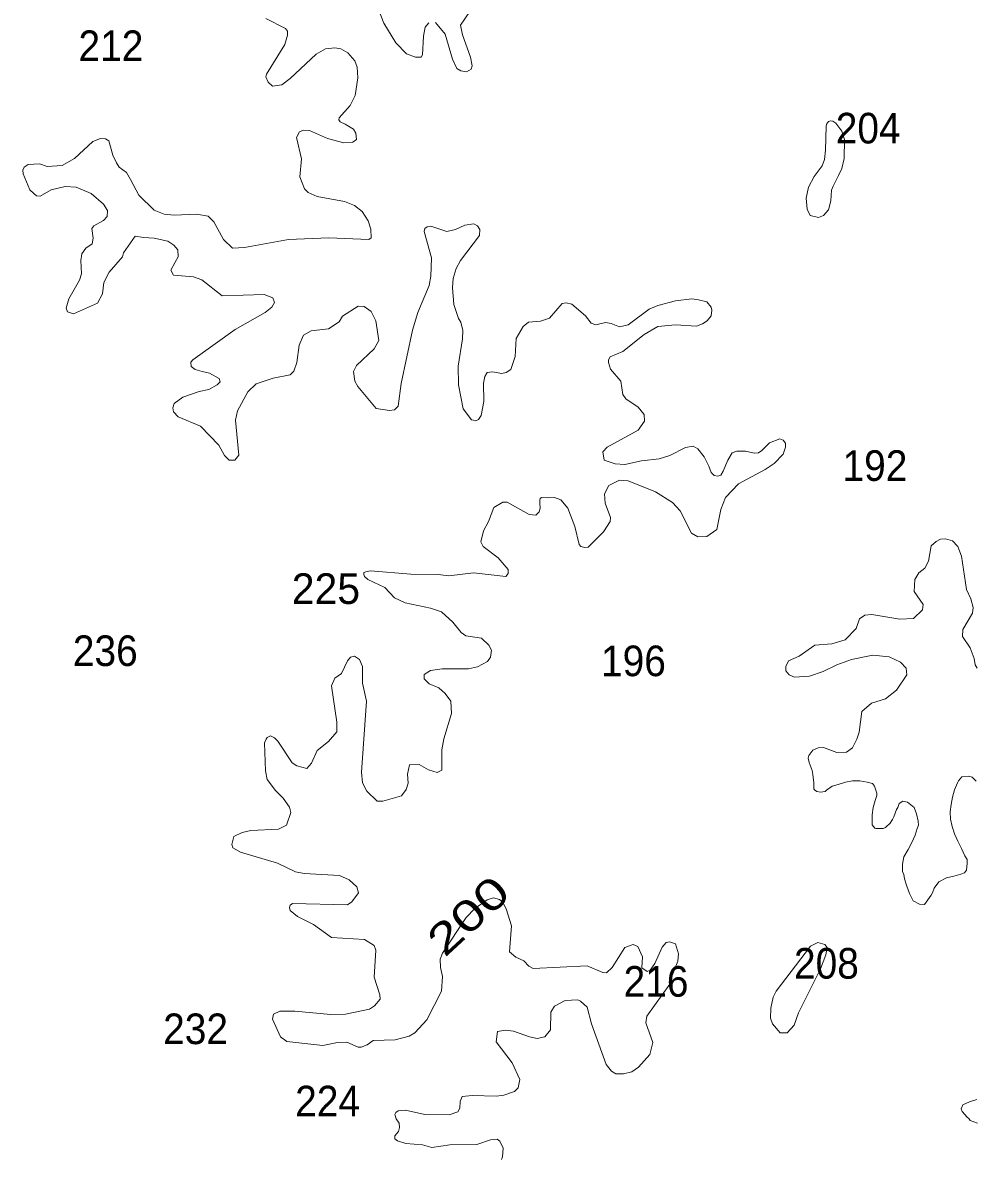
# Model space of a CAD drawing. Extents: x 499.9 to 555.3, y 9281.5 to 9336.8.
# Drawn here: x 519.1 to 524.08, y 9310.48 to 9316.41 of the extents above; entities that cross this region are included whole.
import ezdxf
from ezdxf.enums import TextEntityAlignment as Align

# ---------------------------------------------------------------- set-up
doc = ezdxf.new("R2010")
doc.units = 0
doc.header["$LTSCALE"] = 0.064
doc.layers.add('2', color=7, linetype='Continuous', lineweight=13)
doc.layers.add('21', color=7, linetype='Continuous')
doc.layers.add('61', color=7, linetype='Continuous')

msp = doc.modelspace()

# ---------------------------------------------------------------- linework, layer by layer
at = {"layer": '2'}
for points in [[(520.9516, 9316.5134), (520.9913, 9316.4112), (521.0552, 9316.3088), (521.1109, 9316.2508), (521.1568, 9316.2331), (521.1868, 9316.2339), (521.1941, 9316.2463), (521.199, 9316.3425), (521.2084, 9316.3895), (521.2263, 9316.4137)], [(520.7833, 9315.7858), (520.8289, 9315.7887), (520.8482, 9315.8031), (520.8455, 9315.8358), (520.8331, 9315.8564), (520.7898, 9315.8829), (520.7631, 9315.8955), (520.7566, 9315.906), (520.759, 9315.9162), (520.8152, 9315.9813), (520.842, 9316.0331), (520.855, 9316.1263), (520.8518, 9316.1818), (520.8394, 9316.2145), (520.8031, 9316.2559), (520.7676, 9316.2771), (520.735, 9316.2819), (520.6865, 9316.2771), (520.6382, 9316.2497), (520.5018, 9316.1214), (520.4588, 9316.0891), (520.4091, 9316.0823), (520.387, 9316.103), (520.3749, 9316.1301), (520.3774, 9316.144), (520.4742, 9316.3004), (520.4873, 9316.3483), (520.4875, 9316.3694), (520.4783, 9316.3838), (520.3745, 9316.4349)], [(521.2618, 9316.4139), (521.3131, 9316.3542), (521.3515, 9316.2224), (521.3739, 9316.1747), (521.3949, 9316.1616), (521.4248, 9316.1568), (521.4489, 9316.1714), (521.4533, 9316.1874), (521.4442, 9316.2335), (521.4027, 9316.3505), (521.3933, 9316.4004), (521.4413, 9316.4714)], [(520.5354, 9315.8135), (520.551, 9315.8433), (520.571, 9315.8522), (520.603, 9315.8507), (520.6968, 9315.8091), (520.7833, 9315.7858)], [(519.9831, 9314.6388), (519.9922, 9314.6518), (520.2147, 9314.8094), (520.3719, 9314.898), (520.4062, 9314.9261), (520.42, 9314.9508), (520.4108, 9314.975), (520.3663, 9314.9929), (520.1461, 9314.985), (520.0402, 9315.0691), (519.9957, 9315.0851), (519.892, 9315.0944), (519.8782, 9315.1196), (519.9014, 9315.1617), (519.9164, 9315.1888), (519.9149, 9315.2264), (519.8944, 9315.2497), (519.8614, 9315.2719), (519.7909, 9315.2877), (519.7344, 9315.291), (519.6916, 9315.2971), (519.6313, 9315.2104), (519.6258, 9315.1897), (519.5554, 9315.1096), (519.5278, 9315.0557), (519.521, 9314.9955), (519.4942, 9314.947), (519.369, 9314.8917), (519.3384, 9314.9011), (519.3307, 9314.9218), (519.3446, 9314.9698), (519.3996, 9315.0678), (519.4112, 9315.1004), (519.4069, 9315.1711), (519.4119, 9315.206), (519.4334, 9315.2341), (519.4673, 9315.258), (519.4718, 9315.2865), (519.4647, 9315.3371), (519.476, 9315.3513), (519.5251, 9315.3802), (519.5455, 9315.4006), (519.5466, 9315.432), (519.5252, 9315.4651), (519.4613, 9315.521), (519.3836, 9315.5544), (519.3257, 9315.5578), (519.2515, 9315.5406), (519.1942, 9315.5075), (519.1747, 9315.5089), (519.1619, 9315.5206), (519.141, 9315.5406), (519.1053, 9315.6243), (519.1034, 9315.6421), (519.1109, 9315.6581), (519.1318, 9315.6725), (519.192, 9315.6756), (519.2309, 9315.6614), (519.3096, 9315.6668), (519.3741, 9315.7032), (519.4706, 9315.7917), (519.511, 9315.8089), (519.536, 9315.8073), (519.5531, 9315.7963), (519.5743, 9315.7211), (519.5932, 9315.6805), (519.6082, 9315.6581), (519.6458, 9315.6299), (519.6677, 9315.5945), (519.7109, 9315.5118), (519.7908, 9315.4332), (519.8427, 9315.4118), (519.8952, 9315.4078), (520.0116, 9315.413), (520.0739, 9315.4024), (520.1023, 9315.3717), (520.1534, 9315.2795), (520.1999, 9315.2353), (520.2639, 9315.2382), (520.493, 9315.281), (520.704, 9315.289), (520.871, 9315.2811), (520.9128, 9315.2809), (520.9247, 9315.2896), (520.924, 9315.3338), (520.9091, 9315.378), (520.8791, 9315.427), (520.8392, 9315.4575), (520.7859, 9315.4796), (520.6427, 9315.5052), (520.5962, 9315.5251), (520.5775, 9315.5456), (520.5529, 9315.608), (520.5605, 9315.702), (520.5354, 9315.8135)], [(521.9755, 9314.9423), (521.9458, 9314.9497), (521.9238, 9314.9451), (521.8586, 9314.8686), (521.8101, 9314.853), (521.7487, 9314.8479), (521.7205, 9314.825), (521.6833, 9314.7634), (521.6779, 9314.6682), (521.6563, 9314.6007), (521.6317, 9314.584), (521.6089, 9314.5795), (521.5594, 9314.5884), (521.5323, 9314.5841), (521.519, 9314.5646), (521.5126, 9314.5289), (521.514, 9314.4334), (521.5013, 9314.3603), (521.4875, 9314.3389), (521.4723, 9314.3325), (521.4612, 9314.3348), (521.4504, 9314.3374), (521.4058, 9314.3952), (521.3821, 9314.5211), (521.3803, 9314.6173), (521.4025, 9314.7605), (521.4041, 9314.8051), (521.3948, 9314.8488), (521.383, 9314.8671), (521.3579, 9314.9396), (521.3502, 9315.0287), (521.3536, 9315.0764), (521.3707, 9315.1293), (521.3932, 9315.1711), (521.4915, 9315.3017), (521.4941, 9315.3317), (521.482, 9315.3523), (521.4623, 9315.3619), (521.4147, 9315.3553), (521.3668, 9315.3318), (521.3207, 9315.3227), (521.2379, 9315.3491), (521.218, 9315.3472), (521.2059, 9315.3383), (521.2029, 9315.3212), (521.2401, 9315.1847), (521.237, 9315.0877), (521.2288, 9315.0399), (521.1689, 9314.8982), (521.1409, 9314.8054), (521.0826, 9314.5274), (521.0672, 9314.4081), (521.0467, 9314.3901), (521.0206, 9314.3867), (520.9508, 9314.3963), (520.856, 9314.5107), (520.8394, 9314.5394), (520.8329, 9314.5905), (520.848, 9314.6221), (520.9409, 9314.7082), (520.9662, 9314.7526), (520.9492, 9314.8553), (520.9262, 9314.9041), (520.8885, 9314.9306), (520.8578, 9314.932), (520.7752, 9314.8791), (520.7578, 9314.8498), (520.703, 9314.8136), (520.6119, 9314.8022), (520.5717, 9314.7806), (520.5495, 9314.7279), (520.5361, 9314.6378), (520.5214, 9314.5913), (520.5016, 9314.573), (520.4125, 9314.5543), (520.3238, 9314.5262), (520.2811, 9314.4841), (520.2257, 9314.3835), (520.2157, 9314.3359), (520.2342, 9314.1534), (520.212, 9314.1259), (520.1826, 9314.1271), (520.1577, 9314.1501), (520.1287, 9314.2041), (520.0339, 9314.3037), (519.9162, 9314.3532), (519.8911, 9314.3797), (519.8882, 9314.4002), (519.8962, 9314.4235), (519.94, 9314.4564), (520.0257, 9314.4862), (520.076, 9314.4967), (520.1209, 9314.5199), (520.1357, 9314.5364), (520.1308, 9314.5529)], [(521.8092, 9313.8756), (521.8073, 9313.9009), (521.8068, 9313.9173), (521.81, 9313.9253), (521.8164, 9313.931), (521.8514, 9313.9293), (521.884, 9313.931), (521.9176, 9313.9188), (521.9547, 9313.8752), (521.9899, 9313.7801), (522.0133, 9313.6861), (522.0225, 9313.6743), (522.0424, 9313.669), (522.0608, 9313.672), (522.1405, 9313.7509), (522.1758, 9313.8056), (522.1771, 9313.8262), (522.149, 9313.9019), (522.1448, 9313.9495), (522.1686, 9313.9938), (522.2247, 9314.0218), (522.2692, 9314.0185), (522.4124, 9313.9611), (522.5009, 9313.9047), (522.5404, 9313.8612), (522.5997, 9313.7452), (522.633, 9313.7263), (522.6804, 9313.7267), (522.7331, 9313.7636), (522.7544, 9313.8678), (522.7775, 9313.9307), (522.8469, 9314.0033), (522.9852, 9314.0773), (523.0323, 9314.1096), (523.0803, 9314.1582), (523.0927, 9314.1939), (523.0927, 9314.2155), (523.08, 9314.2304), (523.0618, 9314.238), (523.0085, 9314.217), (522.9676, 9314.1771), (522.9502, 9314.165), (522.929, 9314.1627), (522.8828, 9314.1731), (522.8367, 9314.1738), (522.8135, 9314.1652), (522.79, 9314.127), (522.7669, 9314.0696), (522.7546, 9314.0482), (522.7376, 9314.0435), (522.7183, 9314.0466), (522.7039, 9314.0615), (522.691, 9314.0948), (522.6674, 9314.1436), (522.6328, 9314.1858), (522.6098, 9314.2), (522.5684, 9314.1924), (522.487, 9314.1509), (522.431, 9314.1328), (522.3393, 9314.1224), (522.2527, 9314.1038), (522.2009, 9314.1066), (522.1446, 9314.1258), (522.1377, 9314.1697), (522.1591, 9314.1943), (522.3219, 9314.2828), (522.3542, 9314.331), (522.3525, 9314.3657), (522.3217, 9314.4043), (522.2565, 9314.4467), (522.2408, 9314.4695), (522.2302, 9314.5401), (522.1766, 9314.6024), (522.1667, 9314.6369), (522.1667, 9314.6513), (522.1759, 9314.6662), (522.2418, 9314.6954), (522.3529, 9314.7831), (522.4238, 9314.8253), (522.5164, 9314.8336), (522.6268, 9314.8274), (522.6574, 9314.8391), (522.682, 9314.855), (522.7036, 9314.8819), (522.707, 9314.9102), (522.7041, 9314.9259), (522.6799, 9314.9546), (522.6378, 9314.9655), (522.6024, 9314.9695), (522.5167, 9314.9594), (522.4245, 9314.9356), (522.3792, 9314.916), (522.2699, 9314.8347), (522.2247, 9314.8229), (522.1809, 9314.8414)], [(522.1809, 9314.8414), (522.1501, 9314.8456), (522.0995, 9314.8337), (522.0753, 9314.8419), (522.0461, 9314.8811), (521.9755, 9314.9423)], [(520.1308, 9314.5529), (520.0803, 9314.5813), (520.0417, 9314.5893), (520.006, 9314.6013), (519.9838, 9314.617), (519.9831, 9314.6388)], [(520.2067, 9312.1586), (520.2511, 9312.1792), (520.2967, 9312.1902), (520.4403, 9312.1963), (520.4826, 9312.2176), (520.5046, 9312.2834), (520.4987, 9312.312), (520.4657, 9312.3597), (520.4244, 9312.3997), (520.3824, 9312.4567), (520.3729, 9312.5013), (520.3684, 9312.6485), (520.3759, 9312.6674), (520.3809, 9312.6755), (520.3987, 9312.6842), (520.4205, 9312.6754), (520.4376, 9312.658), (520.512, 9312.5431), (520.536, 9312.5274), (520.5889, 9312.5147), (520.6131, 9312.542), (520.6425, 9312.6076), (520.7023, 9312.655), (520.7464, 9312.7054), (520.7467, 9312.757), (520.7185, 9312.9461), (520.736, 9312.9873), (520.7709, 9313.0104), (520.8013, 9313.0764), (520.8168, 9313.097), (520.8377, 9313.1018), (520.865, 9313.0837), (520.8804, 9313.048), (520.8807, 9312.9597), (520.9011, 9312.8665), (520.8742, 9312.4944), (520.8808, 9312.4401), (520.9035, 9312.3949), (520.9562, 9312.3431), (520.9872, 9312.3431), (521.0846, 9312.3706), (521.109, 9312.4042), (521.1184, 9312.4382), (521.1163, 9312.4846), (521.1266, 9312.5339), (521.1766, 9312.5354), (521.2245, 9312.507), (521.2713, 9312.493), (521.2942, 9312.506), (521.2946, 9312.6127), (521.3049, 9312.6694), (521.3451, 9312.8022), (521.3416, 9312.8671), (521.3119, 9312.9058), (521.2794, 9312.9352), (521.2287, 9312.9563), (521.2034, 9312.983), (521.2026, 9313.0064), (521.236, 9313.0274), (521.2968, 9313.0351), (521.4345, 9313.0353), (521.4814, 9313.0463), (521.5331, 9313.0736), (521.5488, 9313.0958), (521.5546, 9313.1338), (521.5405, 9313.1599), (521.5028, 9313.1958), (521.4206, 9313.2083), (521.3967, 9313.225), (521.3533, 9313.2787), (521.2927, 9313.3326), (521.2353, 9313.3523), (521.1027, 9313.381), (521.0481, 9313.4066), (520.9975, 9313.4605), (520.9081, 9313.5026), (520.8908, 9313.5187), (520.8871, 9313.5292), (520.888, 9313.5382), (520.8975, 9313.5432), (520.9224, 9313.5474), (521.1329, 9313.5302), (521.2753, 9313.5286), (521.3323, 9313.5222), (521.4607, 9313.5366), (521.6288, 9313.518), (521.6427, 9313.5343), (521.6411, 9313.554), (521.5904, 9313.616), (521.5115, 9313.6747), (521.4982, 9313.6987), (521.5122, 9313.7571), (521.5391, 9313.8049), (521.5664, 9313.8796), (521.6142, 9313.9074)], [(521.6142, 9313.9074), (521.6364, 9313.9067), (521.7521, 9313.8426), (521.7861, 9313.8393), (521.8035, 9313.8555), (521.8092, 9313.8756)], [(523.6022, 9312.1997), (523.564, 9312.1997), (523.5593, 9312.2029), (523.5449, 9312.2205), (523.5449, 9312.2332), (523.5449, 9312.2714), (523.5513, 9312.3096), (523.5608, 9312.3478), (523.5704, 9312.3733), (523.5704, 9312.386), (523.5577, 9312.4226), (523.5465, 9312.4353), (523.5195, 9312.4433), (523.4813, 9312.4496), (523.4431, 9312.4496), (523.4049, 9312.4433), (523.3667, 9312.4305), (523.3364, 9312.4226), (523.3062, 9312.4003), (523.2998, 9312.3939), (523.2744, 9312.3907), (523.2553, 9312.3939), (523.2441, 9312.4035), (523.2394, 9312.4083), (523.2409, 9312.4401), (523.2346, 9312.4827), (523.2321, 9312.5033), (523.2154, 9312.5462), (523.2097, 9312.5678), (523.2143, 9312.5815), (523.2344, 9312.6104), (523.2633, 9312.6226), (523.2907, 9312.6237), (523.361, 9312.5976), (523.4104, 9312.5993), (523.4423, 9312.6228), (523.4655, 9312.6668), (523.4764, 9312.7042), (523.4914, 9312.8129), (523.542, 9312.8553), (523.6155, 9312.8782), (523.6728, 9312.9247), (523.7265, 9313.0039), (523.7234, 9313.0384), (523.6938, 9313.0705), (523.6339, 9313.0988), (523.548, 9313.1068), (523.4367, 9313.0845), (523.3596, 9313.0556), (523.2895, 9313.0207), (523.2169, 9312.9963), (523.1392, 9312.9923), (523.112, 9313.0039), (523.0931, 9313.0243), (523.0931, 9313.0469), (523.1075, 9313.0776), (523.1629, 9313.1022), (523.2456, 9313.1593), (523.3348, 9313.1658), (523.4047, 9313.1866), (523.4615, 9313.2464), (523.4784, 9313.2976), (523.5068, 9313.3167), (523.5434, 9313.3199), (523.6906, 9313.2947), (523.7615, 9313.2991), (523.8091, 9313.343), (523.812, 9313.372), (523.7651, 9313.439), (523.768, 9313.5016), (523.789, 9313.537), (523.8205, 9313.5613), (523.8405, 9313.5981), (523.854, 9313.678), (523.8792, 9313.702), (523.9031, 9313.7141), (523.9295, 9313.7149), (523.9652, 9313.7047), (523.9938, 9313.6744), (524.0125, 9313.6249), (524.0386, 9313.4501), (524.062, 9313.4013), (524.0731, 9313.3567), (524.0706, 9313.3264), (524.0194, 9313.2413), (524.0177, 9313.2048), (524.0575, 9313.1444), (524.0777, 9313.0902), (524.0833, 9313.0557), (524.0938, 9313.0396)], [(524.0893, 9312.4481), (524.0686, 9312.4687), (524.0511, 9312.4735), (524.0145, 9312.4703), (523.997, 9312.4496), (523.9906, 9312.4401), (523.9763, 9312.4019), (523.9651, 9312.3637), (523.9587, 9312.3255), (523.9524, 9312.2873), (523.9556, 9312.2491), (523.9635, 9312.2109), (523.9763, 9312.1727), (523.9938, 9312.1345), (524.0129, 9312.0963), (524.0304, 9312.0581), (524.0415, 9312.039), (524.0415, 9312.0199), (524.0383, 9311.9833), (524.0288, 9311.969), (524.0097, 9311.961), (523.9715, 9311.9515), (523.9333, 9311.9419), (523.8935, 9311.9212), (523.8696, 9311.8894), (523.86, 9311.8639), (523.8537, 9311.8512), (523.8282, 9311.8162), (523.8187, 9311.8034), (523.7933, 9311.805), (523.7598, 9311.8226), (523.7407, 9311.8608), (523.7264, 9311.899), (523.7136, 9311.9372), (523.7105, 9311.9595), (523.7041, 9311.9754), (523.7041, 9312.0136), (523.7105, 9312.0518), (523.7328, 9312.09), (523.7519, 9312.1282), (523.7709, 9312.1664), (523.7805, 9312.2014), (523.7869, 9312.2173), (523.7853, 9312.2396), (523.7773, 9312.2778), (523.7646, 9312.3112), (523.7391, 9312.3318), (523.7296, 9312.3382), (523.705, 9312.3431), (523.6856, 9312.331), (523.6802, 9312.3112), (523.6723, 9312.3), (523.6579, 9312.2618)], [(523.6579, 9312.2618), (523.6516, 9312.2475), (523.6405, 9312.2316), (523.6404, 9312.23), (523.615, 9312.2061), (523.6022, 9312.1997)], [(520.5305, 9311.9739), (520.435, 9312.0198), (520.2424, 9312.0765), (520.203, 9312.0996), (520.1965, 9312.117), (520.2067, 9312.1586)], [(521.9392, 9311.3021), (522.0055, 9311.3047), (522.0207, 9311.2982), (522.0548, 9311.2669), (522.0775, 9311.1796), (522.154, 9310.9663), (522.1821, 9310.9319), (522.2057, 9310.9185), (522.2444, 9310.917), (522.289, 9310.9291), (522.3225, 9310.952), (522.382, 9311.019), (522.3988, 9311.0824), (522.3614, 9311.1837), (522.3667, 9311.2189), (522.4879, 9311.3867), (522.4857, 9311.3976), (522.5293, 9311.5074), (522.5325, 9311.5455), (522.5166, 9311.5984), (522.485, 9311.6074), (522.468, 9311.605), (522.4468, 9311.5804), (522.4096, 9311.494), (522.3835, 9311.4604), (522.3693, 9311.4522), (522.3406, 9311.4719), (522.3446, 9311.5296), (522.3207, 9311.5835), (522.2961, 9311.5934), (522.2522, 9311.5782), (522.1859, 9311.4737), (522.1563, 9311.4456), (522.1362, 9311.4477), (522.0544, 9311.4818), (521.7732, 9311.469), (521.7503, 9311.4816), (521.724, 9311.5087), (521.6814, 9311.5275), (521.6483, 9311.5563), (521.6601, 9311.691), (521.632, 9311.7804), (521.6114, 9311.8169), (521.5957, 9311.83), (521.5645, 9311.8379), (521.5322, 9311.8278), (521.4669, 9311.7815), (521.4216, 9311.7345), (521.298, 9311.548), (521.2864, 9311.5179), (521.2878, 9311.4736), (521.2991, 9311.4276), (521.294, 9311.3507), (521.2168, 9311.1993), (521.1536, 9311.1314), (521.125, 9311.1156), (521.051, 9311.0955), (520.9355, 9311.0919), (520.9037, 9311.0694), (520.8729, 9311.057), (520.8577, 9311.0574), (520.7986, 9311.0839), (520.7494, 9311.0822), (520.672, 9311.0666), (520.4845, 9311.087), (520.4516, 9311.1111), (520.4098, 9311.2036), (520.4147, 9311.229), (520.4471, 9311.2459), (520.5259, 9311.2462), (520.7144, 9311.2289), (520.7908, 9311.2304), (520.9161, 9311.2551), (520.9427, 9311.2735), (520.9726, 9311.3087), (520.9703, 9311.3303), (520.9411, 9311.4232), (520.9504, 9311.5645), (520.9408, 9311.5884), (520.8901, 9311.6202), (520.7183, 9311.6301), (520.6235, 9311.6979), (520.5411, 9311.7402), (520.5023, 9311.7724), (520.4979, 9311.7881), (520.5017, 9311.8004), (520.5147, 9311.8081), (520.8016, 9311.8023), (520.8245, 9311.8175), (520.8595, 9311.8649), (520.8501, 9311.8956), (520.8111, 9311.9317), (520.7593, 9311.9551), (520.5758, 9311.9657), (520.5305, 9311.9739)], [(521.7941, 9311.1032), (521.834, 9311.1121), (521.8639, 9311.1483), (521.8643, 9311.2396), (521.8835, 9311.2715), (521.9392, 9311.3021)], [(521.6065, 9310.4704), (521.6127, 9310.4833), (521.6157, 9310.5293), (521.5976, 9310.5651), (521.5848, 9310.5761), (521.5492, 9310.5733), (521.4782, 9310.5492), (521.3366, 9310.546), (521.2422, 9310.5335), (521.1939, 9310.5463), (521.1059, 9310.5544), (521.0635, 9310.5681), (521.0496, 9310.5787), (521.0497, 9310.5937), (521.0683, 9310.617), (521.0745, 9310.6374), (521.0714, 9310.6598), (521.0556, 9310.6819), (521.0488, 9310.7059), (521.055, 9310.7154), (521.0661, 9310.7243), (521.1042, 9310.7274), (521.2061, 9310.7052), (521.3326, 9310.7038), (521.3786, 9310.7199), (521.3898, 9310.7379), (521.3902, 9310.7729), (521.4021, 9310.799), (521.4535, 9310.8039), (521.581, 9310.8011), (521.6191, 9310.8056), (521.6747, 9310.8248), (521.6936, 9310.8454), (521.7029, 9310.8875), (521.6636, 9310.9758), (521.5785, 9311.0859), (521.5868, 9311.1383), (521.6286, 9311.1459), (521.6692, 9311.1414), (521.7528, 9311.1111), (521.7941, 9311.1032)], [(524.0956, 9310.6591), (524.0574, 9310.6734), (524.0511, 9310.6846), (524.0415, 9310.6909), (524.0161, 9310.7212), (524.0113, 9310.7355), (524.0192, 9310.7562), (524.0543, 9310.7721), (524.0925, 9310.7833)]]:
    msp.add_lwpolyline(points, dxfattribs=at)
for points in [[(523.3699, 9315.6156), (523.3863, 9315.6522), (523.3991, 9315.7044), (523.4008, 9315.8032), (523.3864, 9315.8463), (523.3548, 9315.8884), (523.3401, 9315.8989), (523.3275, 9315.9014), (523.3166, 9315.8976), (523.3068, 9315.8835), (523.3043, 9315.8711), (523.3014, 9315.7472), (523.2959, 9315.6982), (523.2833, 9315.6656), (523.2416, 9315.6089), (523.2131, 9315.5538), (523.1997, 9315.4958), (523.2045, 9315.4386), (523.2211, 9315.4065), (523.265, 9315.3957), (523.2907, 9315.4058), (523.3161, 9315.4356), (523.3299, 9315.4831), (523.3333, 9315.5378), (523.3411, 9315.5587)], [(523.1603, 9311.2368), (523.2748, 9311.4669), (523.3034, 9311.5397), (523.3093, 9311.5789), (523.2979, 9311.5937), (523.2617, 9311.604), (523.2224, 9311.5855), (523.0438, 9311.3502), (523.028, 9311.318), (523.0148, 9311.2615), (523.0134, 9311.2081), (523.0234, 9311.1789), (523.0647, 9311.1327), (523.1, 9311.1319), (523.1376, 9311.1724)]]:
    msp.add_lwpolyline(points, close=True, dxfattribs=at)

# ---------------------------------------------------------------- texts
at = {"layer": '21', "width": 0.95}
for s, p in [('212', (519.3951, 9316.2132)), ('204', (523.3548, 9315.7824)), ('192', (523.3902, 9314.018)), ('236', (519.3656, 9313.0502)), ('196', (522.1274, 9312.997)), ('208', (523.1365, 9311.4155)), ('216', (522.2454, 9311.3211)), ('232', (519.8377, 9311.0732)), ('224', (520.5282, 9310.6956))]:
    msp.add_text(s, height=0.16, dxfattribs=at).set_placement(p)
at = {"layer": '21'}
msp.add_text('225', height=0.16, dxfattribs=at).set_placement((520.5104, 9313.3747))
at = {"layer": '61', "width": 1.35}
msp.add_text('200', height=0.16, rotation=42.709, dxfattribs=at).set_placement((521.4873, 9311.6863), align=Align.CENTER)

doc.saveas('drawing.dxf')
